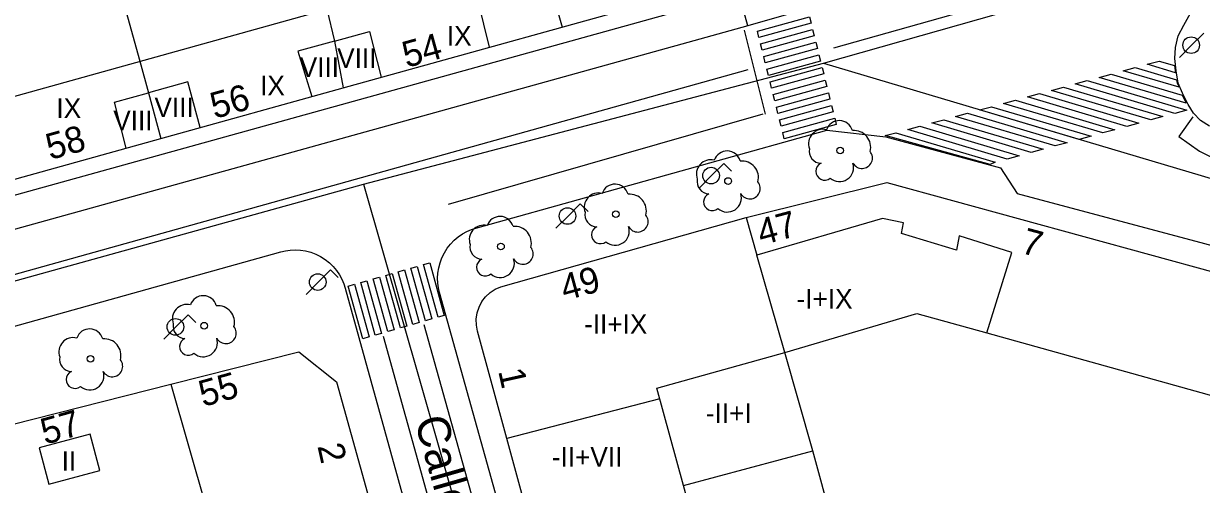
# Model space of a CAD drawing. Extents: x 282771 to 285132, y 4823109 to 4825496.
# Drawn here: x 284261.9 to 284352.2, y 4824382 to 4824417.3 of the extents above; entities that cross this region are included whole.
import ezdxf

# ---------------------------------------------------------------- set-up
doc = ezdxf.new("R2010")
doc.units = 0
for name, color, linetype in [('ACERA-BORDILLO', 7, 'Continuous'), ('ARBOL', 7, 'Continuous'), ('CALLE-EJE', 7, 'Continuous'), ('CALLE-TEXTO', 7, 'Continuous'), ('EDIFICIO', 7, 'Continuous'), ('FAROLA', 7, 'Continuous'), ('INTERIOR-EDIFICIO', 7, 'Continuous'), ('MEDIANERA', 7, 'Continuous'), ('NUM-LOCAL', 7, 'Continuous'), ('NUM-PORTAL', 7, 'Continuous'), ('PASO-PEATONES', 7, 'Continuous'), ('SENAL-VIARIA', 7, 'Continuous'), ('TXT-ALTURA-EDIFICIO', 7, 'Continuous')]:
    doc.layers.add(name, color=color, linetype=linetype)

msp = doc.modelspace()

# ---------------------------------------------------------------- linework, layer by layer
at = {"layer": 'ACERA-BORDILLO'}
for points in [[(284339.621, 4824423.439), (284337.598, 4824422.871), (284336.922, 4824425.168), (284323.108, 4824421.34), (284323.76, 4824418.987), (284317.429, 4824417.159), (284316.758, 4824419.58), (284175.645, 4824380.475), (284176.326, 4824378.035), (284155.91, 4824372.342)], [(284352.805, 4824409.471), (284352.115, 4824409.921), (284351.585, 4824410.471), (284351.155, 4824411.141), (284350.725, 4824412.001), (284350.405, 4824412.781), (284350.235, 4824413.711), (284350.135, 4824414.651), (284350.195, 4824415.511), (284350.395, 4824416.401), (284350.845, 4824417.201), (284351.355, 4824418.141), (284352.215, 4824418.951)], [(284306.269, 4824352.115), (284293.802, 4824396.74), (284293.721, 4824397.091), (284293.67, 4824397.46), (284293.654, 4824397.842), (284293.676, 4824398.235), (284293.738, 4824398.631), (284293.841, 4824399.025), (284293.985, 4824399.41), (284294.17, 4824399.781), (284294.391, 4824400.131), (284294.647, 4824400.454), (284294.93, 4824400.746), (284295.237, 4824401.004), (284295.562, 4824401.226), (284295.897, 4824401.41), (284296.239, 4824401.558), (284296.581, 4824401.67), (284323.476, 4824409.161), (284327.987, 4824408.663), (284336.796, 4824406.281), (284338.066, 4824404.321), (284410.599, 4824384.975)], [(284162.398, 4824364.215), (284260.037, 4824391.278), (284259.381, 4824393.645), (284281.645, 4824399.865), (284281.996, 4824399.946), (284282.365, 4824399.995), (284282.747, 4824400.011), (284283.139, 4824399.988), (284283.535, 4824399.926), (284283.929, 4824399.822), (284284.314, 4824399.677), (284284.685, 4824399.492), (284285.034, 4824399.27), (284285.356, 4824399.014), (284285.648, 4824398.73), (284285.905, 4824398.423), (284286.127, 4824398.098), (284286.311, 4824397.762), (284286.458, 4824397.42), (284286.569, 4824397.078), (284299.661, 4824349.803)]]:
    msp.add_lwpolyline(points, dxfattribs=at)
at = {"layer": 'ARBOL'}
for centre in [(284324.506, 4824407.611), (284315.906, 4824405.281), (284307.316, 4824402.741), (284298.506, 4824400.271), (284275.756, 4824394.201), (284267.056, 4824391.661)]:
    msp.add_circle(centre, 0.255, dxfattribs=at)
for centre, radius, start, end in [((284324.436, 4824408.871), 1.038, 15.64228, 161.38435), ((284323.176, 4824408.141), 1.097, 75.4318, 200.55608), ((284325.566, 4824407.871), 1.272, 345.03273, 95.79925), ((284315.836, 4824406.541), 1.038, 15.64228, 161.38435), ((284323.066, 4824407.571), 0.935, 168.59898, 268.13236), ((284326.176, 4824407.041), 0.797, 208.96246, 38.99103), ((284314.576, 4824405.811), 1.097, 75.4318, 200.55608), ((284316.966, 4824405.541), 1.272, 345.03273, 95.79925), ((284323.306, 4824406.021), 0.672, 113.73672, 309.4725), ((284324.446, 4824406.321), 1.086, 228.95447, 17.92796), ((284314.466, 4824405.241), 0.935, 168.59898, 268.13236), ((284305.986, 4824403.271), 1.097, 75.4318, 200.55608), ((284307.246, 4824404.001), 1.038, 15.64228, 161.38435), ((284317.576, 4824404.711), 0.797, 208.96246, 38.99103), ((284308.376, 4824403.001), 1.272, 345.03273, 95.79925), ((284314.706, 4824403.691), 0.672, 113.73672, 309.4725), ((284315.846, 4824403.991), 1.086, 228.95447, 17.92796), ((284298.436, 4824401.531), 1.038, 15.64228, 161.38435), ((284305.876, 4824402.701), 0.935, 168.59898, 268.13236), ((284308.986, 4824402.171), 0.797, 208.96246, 38.99103), ((284297.176, 4824400.801), 1.097, 75.4318, 200.55608), ((284299.566, 4824400.531), 1.272, 345.03273, 95.79925), ((284306.116, 4824401.151), 0.672, 113.73672, 309.4725), ((284307.256, 4824401.451), 1.086, 228.95447, 17.92796), ((284297.066, 4824400.231), 0.935, 168.59898, 268.13236), ((284300.176, 4824399.701), 0.797, 208.96246, 38.99103), ((284297.306, 4824398.681), 0.672, 113.73672, 309.4725), ((284298.446, 4824398.981), 1.086, 228.95447, 17.92796), ((284275.686, 4824395.461), 1.038, 15.64228, 161.38435), ((284274.426, 4824394.731), 1.097, 75.4318, 200.55608), ((284276.816, 4824394.461), 1.272, 345.03273, 95.79925), ((284266.986, 4824392.921), 1.038, 15.64228, 161.38435), ((284274.316, 4824394.161), 0.935, 168.59898, 268.13236), ((284277.426, 4824393.631), 0.797, 208.96246, 38.99103), ((284265.726, 4824392.191), 1.097, 75.4318, 200.55608), ((284268.116, 4824391.921), 1.272, 345.03273, 95.79925), ((284274.556, 4824392.611), 0.672, 113.73672, 309.4725), ((284275.696, 4824392.911), 1.086, 228.95447, 17.92796), ((284265.616, 4824391.621), 0.935, 168.59898, 268.13236), ((284268.726, 4824391.091), 0.797, 208.96246, 38.99103), ((284265.856, 4824390.071), 0.672, 113.73672, 309.4725), ((284266.996, 4824390.371), 1.086, 228.95447, 17.92796)]:
    msp.add_arc(centre, radius, start, end, dxfattribs=at)
at = {"layer": 'CALLE-EJE'}
for points in [[(284323.226, 4824414.301), (284348.395, 4824421.451)], [(284287.976, 4824405.041), (284323.226, 4824414.301)], [(284323.226, 4824414.301), (284429.525, 4824382.711)], [(284144.309, 4824365.232), (284287.976, 4824405.041)], [(284287.976, 4824405.041), (284305.456, 4824344.081)]]:
    msp.add_lwpolyline(points, dxfattribs=at)
at = {"layer": 'EDIFICIO'}
for points in [[(284170.017, 4824380.081), (284195.457, 4824387.15), (284219.402, 4824393.797), (284243.497, 4824400.491), (284258.746, 4824404.731), (284272.446, 4824408.531), (284286.406, 4824412.411), (284313.866, 4824420.041), (284327.896, 4824423.931), (284341.416, 4824427.69), (284339.766, 4824433.65), (284335.846, 4824447.91), (284333.726, 4824455.51), (284319.986, 4824451.71), (284306.006, 4824447.83), (284279.016, 4824440.32), (284264.866, 4824436.34), (284250.926, 4824432.44), (284235.567, 4824428.15)], [(284311.243, 4824351.344), (284307.803, 4824353.285), (284300.805, 4824378.838), (284298.96, 4824385.576), (284296.714, 4824393.775), (284296.624, 4824394.235), (284296.614, 4824394.705), (284296.673, 4824395.175), (284296.823, 4824395.625), (284297.044, 4824396.045), (284297.323, 4824396.415), (284297.673, 4824396.735), (284298.064, 4824396.995), (284298.493, 4824397.185), (284317.301, 4824402.487), (284328.074, 4824405.165), (284368.335, 4824394.131), (284408.675, 4824383.091), (284408.085, 4824378.871), (284329.996, 4824356.641), (284311.243, 4824351.344)], [(284186.214, 4824366.205), (284203.527, 4824371.036), (284220.853, 4824375.904), (284237.852, 4824380.506), (284255.774, 4824385.323), (284273.2, 4824389.716), (284283.016, 4824392.191), (284285.896, 4824389.901), (284294.156, 4824360.291), (284296.926, 4824350.341), (284295.836, 4824347.491), (284264.976, 4824338.991), (284223.227, 4824327.481), (284181.517, 4824315.992), (284165.177, 4824311.492), (284161.597, 4824313.582), (284156.067, 4824333.261), (284150.348, 4824354.261), (284151.486, 4824356.666), (284169.037, 4824361.496), (284186.214, 4824366.205)]]:
    msp.add_lwpolyline(points, dxfattribs=at)
at = {"layer": 'FAROLA'}
for p, q in [((284352.375, 4824416.611), (284351.435, 4824415.681)), ((284351.435, 4824415.681), (284350.505, 4824414.741)), ((284315.586, 4824406.621), (284314.646, 4824405.691)), ((284316.176, 4824406.031), (284315.586, 4824406.621)), ((284314.646, 4824405.691), (284313.716, 4824404.751)), ((284304.586, 4824403.531), (284303.646, 4824402.601)), ((284305.176, 4824402.941), (284304.586, 4824403.531)), ((284303.646, 4824402.601), (284302.716, 4824401.661)), ((284285.446, 4824398.471), (284284.506, 4824397.541)), ((284286.036, 4824397.881), (284285.446, 4824398.471)), ((284284.506, 4824397.541), (284283.576, 4824396.601)), ((284274.536, 4824395.041), (284273.596, 4824394.111)), ((284275.126, 4824394.451), (284274.536, 4824395.041)), ((284273.596, 4824394.111), (284272.666, 4824393.171))]:
    msp.add_line(p, q, dxfattribs=at)
for centre in [(284351.395, 4824415.681), (284314.606, 4824405.691), (284303.606, 4824402.601), (284284.466, 4824397.541), (284273.556, 4824394.111)]:
    msp.add_circle(centre, 0.637, dxfattribs=at)
at = {"layer": 'INTERIOR-EDIFICIO'}
for points in [[(284317.15, 4824364.95), (284312.485, 4824381.969), (284310.443, 4824389.42), (284320.256, 4824392.161), (284330.366, 4824395.141), (284335.726, 4824393.651), (284370.265, 4824384.041), (284369.075, 4824379.681), (284326.99, 4824367.741), (284317.15, 4824364.95)], [(284263.847, 4824382.079), (284267.767, 4824383.119), (284267.027, 4824385.889), (284263.117, 4824384.849), (284263.847, 4824382.079)]]:
    msp.add_lwpolyline(points, dxfattribs=at)
at = {"layer": 'MEDIANERA'}
for points in [[(284241.797, 4824406.36), (284339.766, 4824433.65)], [(284282.816, 4824427.01), (284284.266, 4824422.201), (284285.166, 4824418.441), (284285.756, 4824415.991)], [(284268.486, 4824423.01), (284269.767, 4824418.298), (284270.826, 4824414.451), (284271.486, 4824412.04)], [(284297.616, 4824415.521), (284296.766, 4824419.041), (284302.206, 4824420.551), (284303.196, 4824417.071)], [(284285.756, 4824415.991), (284288.426, 4824416.731), (284289.326, 4824413.221)], [(284285.756, 4824415.991), (284282.936, 4824415.211), (284284.006, 4824411.741)], [(284285.756, 4824415.991), (284286.406, 4824412.411)], [(284275.466, 4824409.371), (284274.506, 4824412.881), (284271.486, 4824412.04)], [(284269.786, 4824407.791), (284268.886, 4824411.321), (284271.486, 4824412.04)], [(284271.486, 4824412.04), (284272.446, 4824408.531)], [(284317.301, 4824402.487), (284318.125, 4824399.61)], [(284335.726, 4824393.651), (284337.656, 4824399.811), (284333.626, 4824401.091), (284333.416, 4824399.991), (284329.196, 4824401.251), (284329.346, 4824402.091), (284327.756, 4824402.401), (284318.125, 4824399.61)], [(284322.416, 4824384.631), (284320.258, 4824392.162), (284318.125, 4824399.61)], [(284273.2, 4824389.716), (284275.926, 4824380.281)], [(284310.668, 4824388.597), (284298.96, 4824385.576)], [(284312.485, 4824381.969), (284322.416, 4824384.631)], [(284326.99, 4824367.741), (284322.416, 4824384.631)]]:
    msp.add_lwpolyline(points, dxfattribs=at)
at = {"layer": 'PASO-PEATONES'}
for points in [[(284318.278, 4824416.264), (284318.157, 4824416.749), (284322.143, 4824417.854), (284322.265, 4824417.369)], [(284318.521, 4824415.293), (284318.4, 4824415.779), (284322.386, 4824416.884), (284322.507, 4824416.398)], [(284318.763, 4824414.323), (284318.642, 4824414.808), (284322.628, 4824415.913), (284322.75, 4824415.428)], [(284319.006, 4824413.352), (284318.884, 4824413.838), (284322.871, 4824414.943), (284322.992, 4824414.457)], [(284350.189, 4824413.573), (284348.021, 4824414.217), (284348.938, 4824414.466), (284350.116, 4824414.125), (284350.16, 4824413.732)], [(284319.248, 4824412.382), (284319.127, 4824412.867), (284323.113, 4824413.972), (284323.235, 4824413.487)], [(284351.009, 4824411.245), (284344.353, 4824413.218), (284345.27, 4824413.468), (284350.718, 4824411.857)], [(284350.471, 4824412.454), (284346.187, 4824413.717), (284347.104, 4824413.967), (284350.283, 4824413.026), (284350.336, 4824412.781)], [(284319.491, 4824411.411), (284319.37, 4824411.897), (284323.356, 4824413.002), (284323.477, 4824412.516)], [(284350.14, 4824410.459), (284342.519, 4824412.719), (284343.436, 4824412.969), (284351.057, 4824410.709)], [(284319.733, 4824410.441), (284319.612, 4824410.926), (284323.598, 4824412.031), (284323.72, 4824411.546)], [(284346.473, 4824409.461), (284338.852, 4824411.72), (284339.769, 4824411.97), (284347.389, 4824409.711)], [(284348.306, 4824409.96), (284340.685, 4824412.22), (284341.603, 4824412.469), (284349.223, 4824410.21)], [(284319.976, 4824409.47), (284319.855, 4824409.956), (284323.841, 4824411.061), (284323.962, 4824410.575)], [(284342.805, 4824408.462), (284335.184, 4824410.722), (284336.101, 4824410.972), (284343.722, 4824408.712)], [(284344.639, 4824408.962), (284337.018, 4824411.221), (284337.935, 4824411.471), (284345.556, 4824409.211)], [(284320.218, 4824408.5), (284320.097, 4824408.985), (284324.083, 4824410.09), (284324.205, 4824409.605)], [(284339.137, 4824407.464), (284331.516, 4824409.723), (284332.433, 4824409.973), (284340.054, 4824407.713)], [(284340.971, 4824407.963), (284333.35, 4824410.223), (284334.267, 4824410.472), (284341.888, 4824408.213)], [(284335.988, 4824406.553), (284327.949, 4824408.757), (284328.765, 4824408.975), (284336.386, 4824406.715)], [(284337.303, 4824406.965), (284329.682, 4824409.224), (284330.599, 4824409.474), (284338.22, 4824407.214)], [(284293.684, 4824394.853), (284292.565, 4824398.881), (284293.045, 4824399.019), (284294.165, 4824394.99)], [(284290.8, 4824394.028), (284289.68, 4824398.057), (284290.161, 4824398.194), (284291.281, 4824394.166)], [(284291.761, 4824394.303), (284290.641, 4824398.331), (284291.122, 4824398.469), (284292.242, 4824394.441)], [(284292.723, 4824394.578), (284291.603, 4824398.606), (284292.084, 4824398.744), (284293.203, 4824394.716)], [(284287.915, 4824393.204), (284286.796, 4824397.232), (284287.276, 4824397.37), (284288.396, 4824393.341)], [(284288.877, 4824393.479), (284287.757, 4824397.507), (284288.238, 4824397.644), (284289.357, 4824393.616)], [(284289.838, 4824393.754), (284288.719, 4824397.782), (284289.199, 4824397.919), (284290.319, 4824393.891)]]:
    msp.add_lwpolyline(points, close=True, dxfattribs=at)
at = {"layer": 'SENAL-VIARIA'}
msp.add_line((284317.429, 4824417.159), (284176.326, 4824378.035), dxfattribs=at)
for points in [[(284324.008, 4824415.472), (284382.41, 4824431.922), (284436.102, 4824446.686), (284483.447, 4824459.906)], [(284317.132, 4824416.84), (284318.752, 4824410.394)], [(284171.761, 4824373.231), (284202.649, 4824381.767), (284237.206, 4824391.427), (284317.459, 4824413.826)], [(284318.562, 4824410.386), (284294.452, 4824403.471)], [(284351.519, 4824410.194), (284350.439, 4824408.681), (284352.023, 4824407.565), (284353.607, 4824406.773), (284356.019, 4824406.124), (284389.896, 4824396.832), (284409.714, 4824391.358)], [(284304.282, 4824352.528), (284292.627, 4824394.278)], [(284289.477, 4824393.395), (284301.069, 4824351.734)]]:
    msp.add_lwpolyline(points, dxfattribs=at)

# ---------------------------------------------------------------- texts
at = {"layer": 'CALLE-TEXTO'}
msp.add_text('Calle Matadero Viejo', height=2.5, rotation=285.99998, dxfattribs=at).set_placement((284291.866, 4824386.94))
at = {"layer": 'NUM-LOCAL'}
for s, rotation, p in [('47', 15.12004, (284318.458, 4824400.341)), ('1', 282.61571, (284298.286, 4824390.737))]:
    msp.add_text(s, height=2, rotation=rotation, dxfattribs=at).set_placement(p)
at = {"layer": 'NUM-PORTAL'}
for s, rotation, p in [('54', 15.53004, (284291.27, 4824413.935)), ('56', 15.53004, (284276.556, 4824410.031)), ('58', 15.53004, (284263.958, 4824406.884)), ('7', 344.87004, (284338.26, 4824399.795)), ('49', 15.12004, (284303.387, 4824396.102)), ('55', 15.66004, (284275.678, 4824387.975)), ('57', 15.66004, (284263.563, 4824385.077)), ('2', 282.61571, (284284.433, 4824384.992))]:
    msp.add_text(s, height=2, rotation=rotation, dxfattribs=at).set_placement(p)
at = {"layer": 'TXT-ALTURA-EDIFICIO'}
for s, p in [('IX', (284294.359, 4824415.651)), ('VIII', (284285.956, 4824413.941)), ('VIII', (284283.086, 4824413.241)), ('IX', (284280.049, 4824411.841)), ('IX', (284264.439, 4824410.111)), ('VIII', (284271.956, 4824410.171)), ('VIII', (284268.796, 4824409.171)), ('-I+IX', (284321.157, 4824395.511)), ('-II+IX', (284304.874, 4824393.58)), ('-II+I', (284314.21, 4824386.764)), ('II', (284264.845, 4824383.091)), ('-II+VII', (284302.404, 4824383.407))]:
    msp.add_text(s, height=1.5, rotation=0.00004, dxfattribs=at).set_placement(p)

doc.saveas('drawing.dxf')
